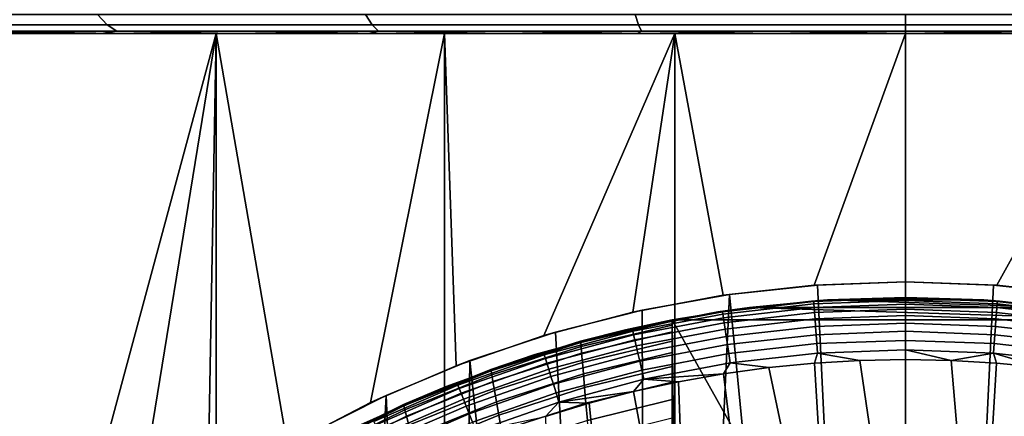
# Model space of a CAD drawing. Header units: metres. Extents: x -109 to 109, y -100 to 58.
# Tile 619 of 642: x 73.65 to 76.82, y 46.57 to 47.84. Entities that reach past the tile are written whole.
import ezdxf

# ---------------------------------------------------------------- set-up
doc = ezdxf.new("R2010")
doc.units = ezdxf.units.M
doc.layers.add('solid_21_062_100_XXX', color=7, linetype='CONTINUOUS')

msp = doc.modelspace()

# ---------------------------------------------------------------- linework, layer by layer
at = {"layer": 'solid_21_062_100_XXX'}
for points in [[(73.048096, 47.861267, -15.961122), (73.902473, 47.861267, -16.122217), (73.933121, 47.827278, -15.932014), (73.088821, 47.827278, -15.772819)], [(73.902473, 47.861267, 16.122217), (73.048096, 47.861267, 15.961122), (73.088821, 47.827278, 15.772819), (73.933121, 47.827278, 15.932014)], [(73.902473, 47.861267, -16.122217), (74.764214, 47.861267, -16.237614), (74.784691, 47.827278, -16.046049), (73.933121, 47.827278, -15.932014)], [(74.764214, 47.861267, 16.237614), (73.902473, 47.861267, 16.122217), (73.933121, 47.827278, 15.932014), (74.784691, 47.827278, 16.046049)], [(74.764214, 47.861267, -16.237614), (75.630875, 47.861267, -16.306982), (75.641129, 47.827278, -16.114599), (74.784691, 47.827278, -16.046049)], [(75.630875, 47.861267, 16.306982), (74.764214, 47.861267, 16.237614), (74.784691, 47.827278, 16.046049), (75.641129, 47.827278, 16.114599)], [(75.641129, 47.827278, 16.114599), (76.5, 47.827278, 16.13747), (76.5, 47.861267, 16.330128), (75.630875, 47.861267, 16.306982)], [(75.630875, 47.861267, -16.306982), (76.5, 47.861267, -16.330128), (76.5, 47.827278, -16.13747), (75.641129, 47.827278, -16.114599)], [(77.369125, 47.861267, 16.306982), (76.5, 47.861267, 16.330128), (76.5, 47.827278, 16.13747), (77.358871, 47.827278, 16.114599)], [(76.5, 47.861267, -16.330128), (77.369125, 47.861267, -16.306982), (77.358871, 47.827278, -16.114599), (76.5, 47.827278, -16.13747)], [(73.088821, 47.827278, -15.772819), (73.933121, 47.827278, -15.932014), (73.964066, 47.80682, -15.739931), (73.129944, 47.80682, -15.582655)], [(73.933121, 47.827278, 15.932014), (73.088821, 47.827278, 15.772819), (73.129944, 47.80682, 15.582655), (73.964066, 47.80682, 15.739931)], [(73.129944, 47.80682, -15.582655), (73.964066, 47.80682, -15.739931), (73.486931, 47.799999, -15.45665)], [(73.964066, 47.80682, 15.739931), (73.129944, 47.80682, 15.582655), (73.48703, 47.799999, 15.456669), (73.914375, 47.799999, 15.53387)], [(73.964066, 47.80682, -15.739931), (73.914276, 47.799999, -15.533854), (73.486931, 47.799999, -15.45665)], [(73.964066, 47.80682, -15.739931), (74.343414, 47.799999, -15.599224), (73.914276, 47.799999, -15.533854)], [(73.964066, 47.80682, 15.739931), (73.914375, 47.799999, 15.53387), (74.343498, 47.799999, 15.599236)], [(73.933121, 47.827278, -15.932014), (74.784691, 47.827278, -16.046049), (74.805374, 47.80682, -15.852591), (73.964066, 47.80682, -15.739931)], [(74.784691, 47.827278, 16.046049), (73.933121, 47.827278, 15.932014), (73.964066, 47.80682, 15.739931), (74.805374, 47.80682, 15.852591)], [(73.964066, 47.80682, -15.739931), (74.805374, 47.80682, -15.852591), (74.343414, 47.799999, -15.599224)], [(74.805374, 47.80682, 15.852591), (73.964066, 47.80682, 15.739931), (74.343498, 47.799999, 15.599236), (74.773941, 47.799999, 15.652707)], [(74.805374, 47.80682, -15.852591), (74.773865, 47.799999, -15.652699), (74.343414, 47.799999, -15.599224)], [(74.805374, 47.80682, -15.852591), (75.205116, 47.799999, -15.694266), (74.773865, 47.799999, -15.652699)], [(74.805374, 47.80682, 15.852591), (74.773941, 47.799999, 15.652707), (75.205185, 47.799999, 15.694272)], [(74.784691, 47.827278, -16.046049), (75.641129, 47.827278, -16.114599), (75.651482, 47.80682, -15.920315), (74.805374, 47.80682, -15.852591)], [(75.641129, 47.827278, 16.114599), (74.784691, 47.827278, 16.046049), (74.805374, 47.80682, 15.852591), (75.651482, 47.80682, 15.920315)], [(74.805374, 47.80682, -15.852591), (75.651482, 47.80682, -15.920315), (75.205116, 47.799999, -15.694266)], [(75.651482, 47.80682, 15.920315), (74.805374, 47.80682, 15.852591), (75.205185, 47.799999, 15.694272), (75.636978, 47.799999, 15.723921)], [(75.651482, 47.80682, -15.920315), (75.636932, 47.799999, -15.723918), (75.205116, 47.799999, -15.694266)], [(75.651482, 47.80682, -15.920315), (76.068542, 47.799999, -15.741694), (75.636932, 47.799999, -15.723918)], [(75.651482, 47.80682, 15.920315), (75.636978, 47.799999, 15.723921), (76.068565, 47.799999, 15.741694)], [(75.651482, 47.80682, 15.920315), (76.5, 47.80682, 15.94291), (76.5, 47.827278, 16.13747), (75.641129, 47.827278, 16.114599)], [(75.641129, 47.827278, -16.114599), (76.5, 47.827278, -16.13747), (76.5, 47.80682, -15.94291), (75.651482, 47.80682, -15.920315)], [(76.5, 47.80682, 15.94291), (75.651482, 47.80682, 15.920315), (76.068565, 47.799999, 15.741694), (76.5, 47.799999, 15.747592)], [(75.651482, 47.80682, -15.920315), (76.5, 47.80682, -15.94291), (76.068542, 47.799999, -15.741694)], [(76.5, 47.80682, -15.94291), (76.5, 47.799999, -15.747592), (76.068542, 47.799999, -15.741694)], [(77.358871, 47.827278, 16.114599), (76.5, 47.827278, 16.13747), (76.5, 47.80682, 15.94291), (77.348518, 47.80682, 15.920315)], [(76.5, 47.827278, -16.13747), (77.358871, 47.827278, -16.114599), (77.348518, 47.80682, -15.920315), (76.5, 47.80682, -15.94291)], [(76.5, 47.80682, 15.94291), (76.5, 47.799999, 15.747592), (76.931458, 47.799999, 15.741694)], [(77.348518, 47.80682, 15.920315), (76.5, 47.80682, 15.94291), (76.931458, 47.799999, 15.741694)], [(76.5, 47.80682, -15.94291), (77.348518, 47.80682, -15.920315), (76.931435, 47.799999, -15.741694), (76.5, 47.799999, -15.747592)], [(73.486931, 47.799999, -15.45665), (73.914276, 47.799999, -15.533854), (74.283211, 47.799999, -12.809598), (73.555527, 47.799999, -12.662149)], [(73.48703, 47.799999, 15.456669), (73.555527, 47.799999, 12.662149), (74.283211, 47.799999, 12.809598), (73.914375, 47.799999, 15.53387)], [(74.283211, 47.799999, 12.809598), (73.555527, 47.799999, 12.662149), (73.555542, 28.5, 12.662155), (74.283211, 28.5, 12.8096)], [(73.555527, 47.799999, -12.662149), (74.283211, 47.799999, -12.809598), (73.780655, 45.933449, -12.712401), (73.56514, 45.717827, -12.664383)], [(74.283211, 47.799999, -12.809598), (74.011909, 46.131989, -12.75968), (73.780655, 45.933449, -12.712401)], [(73.914276, 47.799999, -15.533854), (74.343414, 47.799999, -15.599224), (74.283211, 47.799999, -12.809598)], [(73.914375, 47.799999, 15.53387), (74.283211, 47.799999, 12.809598), (75.018127, 47.799999, 12.915263), (74.343498, 47.799999, 15.599236)], [(74.283211, 47.799999, -12.809598), (74.256737, 46.31176, -12.804991), (74.011909, 46.131989, -12.75968)], [(74.283211, 47.799999, -12.809598), (74.513397, 46.471802, -12.847312), (74.256737, 46.31176, -12.804991)], [(75.018127, 47.799999, 12.915263), (74.283211, 47.799999, 12.809598), (74.283211, 28.5, 12.8096), (75.018112, 28.5, 12.915262)], [(74.283211, 47.799999, -12.809598), (75.018127, 47.799999, -12.915263), (74.780296, 46.611462, -12.885753), (74.513397, 46.471802, -12.847312)], [(74.343414, 47.799999, -15.599224), (74.773865, 47.799999, -15.652699), (75.018127, 47.799999, -12.915263), (74.283211, 47.799999, -12.809598)], [(74.773941, 47.799999, 15.652707), (74.343498, 47.799999, 15.599236), (75.018127, 47.799999, 12.915263)], [(74.773865, 47.799999, -15.652699), (75.205116, 47.799999, -15.694266), (75.018127, 47.799999, -12.915263)], [(74.773941, 47.799999, 15.652707), (75.018127, 47.799999, 12.915263), (75.757866, 47.799999, 12.978799), (75.205185, 47.799999, 15.694272)], [(75.018127, 47.799999, -12.915263), (75.055115, 46.729923, -12.919455), (74.780296, 46.611462, -12.885753)], [(75.757866, 47.799999, 12.978799), (75.018127, 47.799999, 12.915263), (75.018112, 28.5, 12.915262), (75.757843, 28.5, 12.978798)], [(75.018127, 47.799999, -12.915263), (75.757866, 47.799999, -12.978799), (75.3367, 46.827103, -12.947846), (75.055115, 46.729923, -12.919455)], [(75.205116, 47.799999, -15.694266), (75.636932, 47.799999, -15.723918), (75.757866, 47.799999, -12.978799), (75.018127, 47.799999, -12.915263)], [(75.636978, 47.799999, 15.723921), (75.205185, 47.799999, 15.694272), (75.757866, 47.799999, 12.978799)], [(75.757866, 47.799999, -12.978799), (75.623367, 46.90276, -12.970409), (75.3367, 46.827103, -12.947846)], [(75.757866, 47.799999, -12.978799), (75.913589, 46.956783, -12.986768), (75.623367, 46.90276, -12.970409)], [(75.636932, 47.799999, -15.723918), (76.068542, 47.799999, -15.741694), (75.757866, 47.799999, -12.978799)], [(75.636978, 47.799999, 15.723921), (75.757866, 47.799999, 12.978799), (76.5, 47.799999, 13), (76.068565, 47.799999, 15.741694)], [(76.5, 47.799999, 13), (75.757866, 47.799999, 12.978799), (75.757843, 28.5, 12.978798), (76.5, 28.5, 13)], [(75.757866, 47.799999, -12.978799), (76.5, 47.799999, -13), (76.206474, 46.989212, -12.996686), (75.913589, 46.956783, -12.986768)], [(76.068542, 47.799999, -15.741694), (76.5, 47.799999, -15.747592), (76.5, 47.799999, -13), (75.757866, 47.799999, -12.978799)], [(76.068565, 47.799999, 15.741694), (76.5, 47.799999, 13), (76.5, 47.799999, 15.747592)], [(76.5, 47.799999, -13), (76.5, 47, -13), (76.206474, 46.989212, -12.996686)], [(77.242134, 47.799999, 12.978799), (76.5, 47.799999, 13), (76.5, 28.5, 13), (77.242157, 28.5, 12.978798)], [(76.931458, 47.799999, 15.741694), (76.5, 47.799999, 15.747592), (76.5, 47.799999, 13), (77.242134, 47.799999, 12.978799)], [(76.793518, 46.989212, -12.996686), (76.5, 47, -13), (76.5, 47.799999, -13), (77.242134, 47.799999, -12.978799)], [(77.363022, 47.799999, -15.723921), (77.242134, 47.799999, -12.978799), (76.5, 47.799999, -13), (76.931435, 47.799999, -15.741694)], [(76.5, 47.799999, -15.747592), (76.931435, 47.799999, -15.741694), (76.5, 47.799999, -13)], [(77.242134, 47.799999, -12.978799), (77.08638, 46.956783, -12.986769), (76.793518, 46.989212, -12.996686)], [(76.216881, 46.989967, -9.577816), (75.933929, 46.959743, -9.565266), (75.913589, 46.956783, -12.986768), (76.206474, 46.989212, -12.996686)], [(76.286797, 45.541069, -9.579628), (76.074585, 45.514263, -9.572552), (75.933929, 46.959743, -9.565266), (76.216881, 46.989967, -9.577816)], [(76.5, 47, -9.582), (76.216881, 46.989967, -9.577816), (76.206474, 46.989212, -12.996686), (76.5, 47, -13)], [(76.5, 45.549999, -9.582), (76.286797, 45.541069, -9.579628), (76.216881, 46.989967, -9.577816), (76.5, 47, -9.582)], [(76.783119, 46.989967, -9.577816), (76.5, 47, -9.582), (76.5, 47, -13), (76.793518, 46.989212, -12.996686)], [(76.713226, 45.541069, -9.579627), (76.5, 45.549999, -9.582), (76.5, 47, -9.582), (76.783119, 46.989967, -9.577816)], [(76.713226, 45.541069, -9.579627), (76.783119, 46.989967, -9.577816), (77.066078, 46.959743, -9.565266), (76.925438, 45.514259, -9.572551)], [(76.783119, 46.989967, -9.577816), (76.793518, 46.989212, -12.996686), (77.08638, 46.956783, -12.986769), (77.066078, 46.959743, -9.565266)], [(75.933929, 46.959743, -9.565266), (75.652885, 46.909271, -9.544482), (75.623367, 46.90276, -12.970409), (75.913589, 46.956783, -12.986768)], [(75.864853, 45.469631, -9.560926), (75.658821, 45.407265, -9.545006), (75.652885, 46.909271, -9.544482), (75.933929, 46.959743, -9.565266)], [(76.074585, 45.514263, -9.572552), (75.864853, 45.469631, -9.560926), (75.933929, 46.959743, -9.565266)], [(76.5, 46.950001, -11.5), (76.248642, 46.941994, -11.5), (76.197632, 46.938412, -10.9), (76.5, 46.950001, -10.9)], [(76.204994, 46.936539, -10.868961), (76.5, 46.947578, -10.868961), (76.5, 46.950001, -10.9), (76.197632, 46.938412, -10.9)], [(76.751358, 46.941994, -11.5), (76.248642, 46.941994, -11.5), (76.5, 46.950001, -11.5)], [(76.751358, 46.941994, -11.5), (76.5, 46.950001, -11.5), (76.5, 46.950001, -10.9), (76.802368, 46.938412, -10.9)], [(76.5, 46.947578, -10.868961), (76.795006, 46.936539, -10.868961), (76.802368, 46.938412, -10.9), (76.5, 46.950001, -10.9)], [(75.998306, 46.918011, -11.5), (75.75, 46.878143, -11.5), (75.599976, 46.846096, -10.9), (75.897034, 46.903709, -10.9)], [(77.25, 46.878143, -11.5), (75.75, 46.878143, -11.5), (75.998306, 46.918011, -11.5)], [(76.248642, 46.941994, -11.5), (75.998306, 46.918011, -11.5), (75.897034, 46.903709, -10.9), (76.197632, 46.938412, -10.9)], [(76.204994, 46.936539, -10.868961), (76.197632, 46.938412, -10.9), (75.897034, 46.903709, -10.9), (75.911644, 46.903484, -10.868961)], [(76.204994, 46.936539, -10.868961), (75.911644, 46.903484, -10.868961), (75.912735, 46.896271, -10.838406), (76.205544, 46.92926, -10.838406)], [(76.205544, 46.92926, -10.838406), (75.912735, 46.896271, -10.838406), (75.91452, 46.884411, -10.80937), (76.206436, 46.917301, -10.80937)], [(76.206436, 46.917301, -10.80937), (75.91452, 46.884411, -10.80937), (75.916962, 46.868202, -10.78257), (76.207664, 46.900959, -10.78257)], [(77.001694, 46.918011, -11.5), (75.998306, 46.918011, -11.5), (76.248642, 46.941994, -11.5)], [(77.25, 46.878143, -11.5), (75.998306, 46.918011, -11.5), (77.001694, 46.918011, -11.5)], [(76.205544, 46.92926, -10.838406), (76.5, 46.940281, -10.838406), (76.5, 46.947578, -10.868961), (76.204994, 46.936539, -10.868961)], [(76.206436, 46.917301, -10.80937), (76.5, 46.928288, -10.80937), (76.5, 46.940281, -10.838406), (76.205544, 46.92926, -10.838406)], [(76.207664, 46.900959, -10.78257), (76.5, 46.911896, -10.78257), (76.5, 46.928288, -10.80937), (76.206436, 46.917301, -10.80937)], [(77.001694, 46.918011, -11.5), (76.248642, 46.941994, -11.5), (76.751358, 46.941994, -11.5)], [(76.795006, 46.936539, -10.868961), (76.5, 46.947578, -10.868961), (76.5, 46.940281, -10.838406), (76.794456, 46.92926, -10.838406)], [(76.794456, 46.92926, -10.838406), (76.5, 46.940281, -10.838406), (76.5, 46.928288, -10.80937), (76.793564, 46.917301, -10.80937)], [(76.793564, 46.917301, -10.80937), (76.5, 46.928288, -10.80937), (76.5, 46.911896, -10.78257), (76.792336, 46.900959, -10.78257)], [(76.751358, 46.941994, -11.5), (76.802368, 46.938412, -10.9), (77.102966, 46.903709, -10.9), (77.001694, 46.918011, -11.5)], [(77.08548, 46.884411, -10.80937), (76.793564, 46.917301, -10.80937), (76.792336, 46.900959, -10.78257), (77.083038, 46.868202, -10.78257)], [(77.087265, 46.896271, -10.838406), (76.794456, 46.92926, -10.838406), (76.793564, 46.917301, -10.80937), (77.08548, 46.884411, -10.80937)], [(77.088356, 46.903484, -10.868961), (76.795006, 46.936539, -10.868961), (76.794456, 46.92926, -10.838406), (77.087265, 46.896271, -10.838406)], [(76.795006, 46.936539, -10.868961), (77.088356, 46.903484, -10.868961), (77.102966, 46.903709, -10.9), (76.802368, 46.938412, -10.9)], [(75.652885, 46.909271, -9.544482), (75.374405, 46.838364, -9.515655), (75.3367, 46.827103, -12.947846), (75.623367, 46.90276, -12.970409)], [(75.658821, 45.407265, -9.545006), (75.457809, 45.327301, -9.525154), (75.374405, 46.838364, -9.515655), (75.652885, 46.909271, -9.544482)], [(75.911644, 46.903484, -10.868961), (75.897034, 46.903709, -10.9), (75.599976, 46.846096, -10.9), (75.621582, 46.848602, -10.868961)], [(75.911644, 46.903484, -10.868961), (75.621582, 46.848602, -10.868961), (75.623207, 46.841488, -10.838406), (75.912735, 46.896271, -10.838406)], [(75.912735, 46.896271, -10.838406), (75.623207, 46.841488, -10.838406), (75.625877, 46.829796, -10.80937), (75.91452, 46.884411, -10.80937)], [(76.207664, 46.900959, -10.78257), (75.916962, 46.868202, -10.78257), (75.919998, 46.848045, -10.758668), (76.20919, 46.88063, -10.758668)], [(76.20919, 46.88063, -10.758668), (76.5, 46.89151, -10.758668), (76.5, 46.911896, -10.78257), (76.207664, 46.900959, -10.78257)], [(76.210968, 46.856819, -10.738252), (76.5, 46.867634, -10.738252), (76.5, 46.89151, -10.758668), (76.20919, 46.88063, -10.758668)], [(76.792336, 46.900959, -10.78257), (76.5, 46.911896, -10.78257), (76.5, 46.89151, -10.758668), (76.79081, 46.88063, -10.758668)], [(76.79081, 46.88063, -10.758668), (76.5, 46.89151, -10.758668), (76.5, 46.867634, -10.738252), (76.789032, 46.856819, -10.738252)], [(77.083038, 46.868202, -10.78257), (76.792336, 46.900959, -10.78257), (76.79081, 46.88063, -10.758668), (77.080002, 46.848045, -10.758668)], [(75.75, 46.878143, -11.5), (75.455223, 46.809322, -12.051724), (75.599976, 46.846096, -10.9)], [(75.75, 46.878143, -11.5), (75.75, 46.878143, -12.051724), (75.455223, 46.809322, -12.051724)], [(75.455544, 46.804951, -12.117154), (75.455223, 46.809322, -12.051724), (75.75, 46.878143, -12.051724), (75.75, 46.873764, -12.117143)], [(75.456627, 46.791931, -12.181523), (75.455544, 46.804951, -12.117154), (75.75, 46.873764, -12.117143), (75.75, 46.860683, -12.181513)], [(75.458473, 46.770489, -12.243655), (75.456627, 46.791931, -12.181523), (75.75, 46.860683, -12.181513), (75.75, 46.839123, -12.243651)], [(75.91452, 46.884411, -10.80937), (75.625877, 46.829796, -10.80937), (75.629524, 46.813816, -10.78257), (75.916962, 46.868202, -10.78257)], [(75.916962, 46.868202, -10.78257), (75.629524, 46.813816, -10.78257), (75.634056, 46.793941, -10.758668), (75.919998, 46.848045, -10.758668)], [(75.75, 44.200962, -11.5), (75.75, 46.878143, -12.051724), (75.75, 46.878143, -11.5)], [(75.75, 46.874584, -12.110739), (75.75, 46.878143, -12.051724), (75.75, 44.200962, -11.5)], [(75.75, 46.873764, -12.117143), (75.75, 46.878143, -12.051724), (75.75, 46.874584, -12.110739)], [(77.221687, 44.25, -11.5), (75.75, 46.878143, -11.5), (77.25, 46.878143, -11.5), (77.25, 44.200962, -11.5)], [(75.75, 44.200962, -11.5), (75.75, 46.878143, -11.5), (75.778313, 44.25, -11.5)], [(77.221687, 44.25, -11.5), (75.778313, 44.25, -11.5), (75.75, 46.878143, -11.5)], [(75.75, 46.873764, -12.117143), (75.75, 46.874584, -12.110739), (75.75, 44.200962, -11.5)], [(75.75, 46.863945, -12.168962), (75.75, 46.873764, -12.117143), (75.75, 44.200962, -11.5)], [(75.75, 46.860683, -12.181513), (75.75, 46.873764, -12.117143), (75.75, 46.863945, -12.168962)], [(75.75, 46.860683, -12.181513), (75.75, 46.863945, -12.168962), (75.75, 44.200962, -11.5)], [(75.75, 46.846348, -12.225608), (75.75, 46.860683, -12.181513), (75.75, 44.200962, -11.5)], [(75.75, 46.839123, -12.243651), (75.75, 46.860683, -12.181513), (75.75, 46.846348, -12.225608)], [(76.20919, 46.88063, -10.758668), (75.919998, 46.848045, -10.758668), (75.923561, 46.824436, -10.738252), (76.210968, 46.856819, -10.738252)], [(76.210968, 46.856819, -10.738252), (75.923561, 46.824436, -10.738252), (75.927551, 46.797955, -10.721828), (76.212975, 46.830112, -10.721828)], [(76.212975, 46.830112, -10.721828), (76.5, 46.840855, -10.721828), (76.5, 46.867634, -10.738252), (76.210968, 46.856819, -10.738252)], [(76.789032, 46.856819, -10.738252), (76.5, 46.867634, -10.738252), (76.5, 46.840855, -10.721828), (76.787025, 46.830112, -10.721828)], [(77.076439, 46.824436, -10.738252), (76.789032, 46.856819, -10.738252), (76.787025, 46.830112, -10.721828), (77.072449, 46.797955, -10.721828)], [(77.080002, 46.848045, -10.758668), (76.79081, 46.88063, -10.758668), (76.789032, 46.856819, -10.738252), (77.076439, 46.824436, -10.738252)], [(75.374405, 46.838364, -9.515655), (75.099533, 46.746826, -9.479097), (75.055115, 46.729923, -12.919455), (75.3367, 46.827103, -12.947846)], [(75.457809, 45.327301, -9.525154), (75.263504, 45.230152, -9.501884), (75.099533, 46.746826, -9.479097), (75.374405, 46.838364, -9.515655)], [(75.166573, 46.718128, -12.051724), (75.308205, 46.765915, -10.9), (75.599976, 46.846096, -10.9), (75.455223, 46.809322, -12.051724)], [(75.336433, 46.772198, -10.868961), (75.599976, 46.846096, -10.9), (75.308205, 46.765915, -10.9)], [(75.621582, 46.848602, -10.868961), (75.599976, 46.846096, -10.9), (75.336433, 46.772198, -10.868961)], [(75.621582, 46.848602, -10.868961), (75.336433, 46.772198, -10.868961), (75.338585, 46.765224, -10.838406), (75.623207, 46.841488, -10.838406)], [(75.623207, 46.841488, -10.838406), (75.338585, 46.765224, -10.838406), (75.342117, 46.753765, -10.80937), (75.625877, 46.829796, -10.80937)], [(75.625877, 46.829796, -10.80937), (75.342117, 46.753765, -10.80937), (75.346947, 46.738102, -10.78257), (75.629524, 46.813816, -10.78257)], [(75.461037, 46.740982, -12.302479), (75.458473, 46.770489, -12.243655), (75.75, 46.839123, -12.243651), (75.75, 46.809452, -12.302474)], [(75.919998, 46.848045, -10.758668), (75.634056, 46.793941, -10.758668), (75.639374, 46.770664, -10.738252), (75.923561, 46.824436, -10.738252)], [(75.923561, 46.824436, -10.738252), (75.639374, 46.770664, -10.738252), (75.645332, 46.744556, -10.721828), (75.927551, 46.797955, -10.721828)], [(75.75, 46.839123, -12.243651), (75.75, 46.846348, -12.225608), (75.75, 44.200962, -11.5)], [(75.75, 46.82201, -12.279889), (75.75, 46.839123, -12.243651), (75.75, 44.200962, -11.5)], [(75.75, 46.809452, -12.302474), (75.75, 46.839123, -12.243651), (75.75, 46.82201, -12.279889)], [(75.75, 46.809452, -12.302474), (75.75, 46.82201, -12.279889), (75.75, 44.200962, -11.5)], [(76.212975, 46.830112, -10.721828), (75.927551, 46.797955, -10.721828), (75.931877, 46.769257, -10.709799), (76.215141, 46.801174, -10.709799)], [(76.215141, 46.801174, -10.709799), (76.5, 46.811832, -10.709799), (76.5, 46.840855, -10.721828), (76.212975, 46.830112, -10.721828)], [(76.787025, 46.830112, -10.721828), (76.5, 46.840855, -10.721828), (76.5, 46.811832, -10.709799), (76.784859, 46.801174, -10.709799)], [(77.072449, 46.797955, -10.721828), (76.787025, 46.830112, -10.721828), (76.784859, 46.801174, -10.709799), (77.068123, 46.769257, -10.709799)], [(75.167274, 46.713814, -12.117154), (75.166573, 46.718128, -12.051724), (75.455223, 46.809322, -12.051724), (75.455544, 46.804951, -12.117154)], [(75.455544, 46.804951, -12.117154), (75.456627, 46.791931, -12.181523), (75.169495, 46.700962, -12.181523), (75.167274, 46.713814, -12.117154)], [(75.456627, 46.791931, -12.181523), (75.458473, 46.770489, -12.243655), (75.173187, 46.679802, -12.243655), (75.169495, 46.700962, -12.181523)], [(75.629524, 46.813816, -10.78257), (75.346947, 46.738102, -10.78257), (75.352959, 46.71862, -10.758668), (75.634056, 46.793941, -10.758668)], [(75.634056, 46.793941, -10.758668), (75.352959, 46.71862, -10.758668), (75.359993, 46.695805, -10.738252), (75.639374, 46.770664, -10.738252)], [(75.464272, 46.703915, -12.356982), (75.461037, 46.740982, -12.302479), (75.75, 46.809452, -12.302474), (75.75, 46.772179, -12.356966)], [(75.927551, 46.797955, -10.721828), (75.645332, 46.744556, -10.721828), (75.651787, 46.716263, -10.709799), (75.931877, 46.769257, -10.709799)], [(75.75, 46.791225, -12.331049), (75.75, 46.809452, -12.302474), (75.75, 44.200962, -11.5)], [(75.75, 46.772179, -12.356966), (75.75, 46.809452, -12.302474), (75.75, 46.791225, -12.331049)], [(75.75, 46.772179, -12.356966), (75.75, 46.791225, -12.331049), (75.75, 44.200962, -11.5)], [(76.215141, 46.801174, -10.709799), (75.931877, 46.769257, -10.709799), (75.936432, 46.739052, -10.702462), (76.217422, 46.770714, -10.702462)], [(76.217422, 46.770714, -10.702462), (76.5, 46.781288, -10.702462), (76.5, 46.811832, -10.709799), (76.215141, 46.801174, -10.709799)], [(76.784859, 46.801174, -10.709799), (76.5, 46.811832, -10.709799), (76.5, 46.781288, -10.702462), (76.782578, 46.770714, -10.702462)], [(77.068123, 46.769257, -10.709799), (76.784859, 46.801174, -10.709799), (76.782578, 46.770714, -10.702462), (77.063568, 46.739052, -10.702462)], [(74.885765, 46.605099, -12.051724), (75.023422, 46.663635, -10.9), (75.308205, 46.765915, -10.9), (75.166573, 46.718128, -12.051724)], [(75.057785, 46.674694, -10.868961), (75.308205, 46.765915, -10.9), (75.023422, 46.663635, -10.9)], [(75.336433, 46.772198, -10.868961), (75.308205, 46.765915, -10.9), (75.057785, 46.674694, -10.868961)], [(75.336433, 46.772198, -10.868961), (75.057785, 46.674694, -10.868961), (75.060455, 46.667904, -10.838406), (75.338585, 46.765224, -10.838406)], [(75.338585, 46.765224, -10.838406), (75.060455, 46.667904, -10.838406), (75.064835, 46.656738, -10.80937), (75.342117, 46.753765, -10.80937)], [(75.458473, 46.770489, -12.243655), (75.461037, 46.740982, -12.302479), (75.178299, 46.650684, -12.302479), (75.173187, 46.679802, -12.243655)], [(75.639374, 46.770664, -10.738252), (75.359993, 46.695805, -10.738252), (75.367889, 46.670216, -10.721828), (75.645332, 46.744556, -10.721828)], [(75.468124, 46.65992, -12.406224), (75.464272, 46.703915, -12.356982), (75.75, 46.772179, -12.356966), (75.75, 46.727928, -12.406203)], [(75.931877, 46.769257, -10.709799), (75.651787, 46.716263, -10.709799), (75.658585, 46.686481, -10.702462), (75.936432, 46.739052, -10.702462)], [(75.75, 46.754375, -12.378366), (75.75, 46.772179, -12.356966), (75.75, 44.200962, -11.5)], [(75.75, 46.727928, -12.406203), (75.75, 46.772179, -12.356966), (75.75, 46.754375, -12.378366)], [(76.217422, 46.770714, -10.702462), (75.936432, 46.739052, -10.702462), (76.060722, 46.724182, -10.7), (76.2071, 46.738541, -10.7)], [(76.217422, 46.770714, -10.702462), (76.2071, 46.738541, -10.7), (76.353508, 46.747147, -10.7)], [(76.5, 46.781288, -10.702462), (76.217422, 46.770714, -10.702462), (76.353508, 46.747147, -10.7), (76.5, 46.75, -10.7)], [(76.5, 46.781288, -10.702462), (76.5, 46.75, -10.7), (76.646492, 46.747147, -10.7)], [(76.782578, 46.770714, -10.702462), (76.5, 46.781288, -10.702462), (76.646492, 46.747147, -10.7)], [(76.782578, 46.770714, -10.702462), (76.646492, 46.747147, -10.7), (76.792908, 46.738541, -10.7)], [(76.782578, 46.770714, -10.702462), (76.792908, 46.738541, -10.7), (76.939285, 46.724182, -10.7)], [(77.063568, 46.739052, -10.702462), (76.782578, 46.770714, -10.702462), (76.939285, 46.724182, -10.7)], [(75.099533, 46.746826, -9.479097), (74.829926, 46.634674, -9.435328), (74.780296, 46.611462, -12.885753), (75.055115, 46.729923, -12.919455)], [(75.077271, 45.116203, -9.475788), (74.900925, 44.986309, -9.447628), (74.829926, 46.634674, -9.435328), (75.099533, 46.746826, -9.479097)], [(75.342117, 46.753765, -10.80937), (75.064835, 46.656738, -10.80937), (75.070824, 46.641479, -10.78257), (75.346947, 46.738102, -10.78257)], [(75.346947, 46.738102, -10.78257), (75.070824, 46.641479, -10.78257), (75.07827, 46.622505, -10.758668), (75.352959, 46.71862, -10.758668)], [(75.263504, 45.230152, -9.501884), (75.077271, 45.116203, -9.475788), (75.099533, 46.746826, -9.479097)], [(75.461037, 46.740982, -12.302479), (75.464272, 46.703915, -12.356982), (75.184731, 46.614109, -12.356982), (75.178299, 46.650684, -12.302479)], [(75.645332, 46.744556, -10.721828), (75.367889, 46.670216, -10.721828), (75.376442, 46.642483, -10.709799), (75.651787, 46.716263, -10.709799)], [(75.472527, 46.609745, -12.449358), (75.468124, 46.65992, -12.406224), (75.75, 46.727928, -12.406203), (75.75, 46.677444, -12.449345)], [(75.936432, 46.739052, -10.702462), (75.658585, 46.686481, -10.702462), (75.914917, 46.704071, -10.7)], [(75.75, 46.727928, -12.406203), (75.75, 46.754375, -12.378366), (75.75, 44.200962, -11.5)], [(75.75, 46.711922, -12.421148), (75.75, 46.727928, -12.406203), (75.75, 44.200962, -11.5)], [(75.75, 46.677444, -12.449345), (75.75, 46.727928, -12.406203), (75.75, 46.711922, -12.421148)], [(75.936432, 46.739052, -10.702462), (75.914917, 46.704071, -10.7), (76.060722, 46.724182, -10.7)], [(76.267624, 45.740162, -10.7), (76.2071, 46.738541, -10.7), (76.060722, 46.724182, -10.7)], [(76.5, 45.75, -10.7), (76.353508, 46.747147, -10.7), (76.2071, 46.738541, -10.7), (76.267624, 45.740162, -10.7)], [(76.5, 45.75, -10.7), (76.5, 46.75, -10.7), (76.353508, 46.747147, -10.7)], [(76.5, 45.75, -10.7), (76.732376, 45.740162, -10.7), (76.646492, 46.747147, -10.7), (76.5, 46.75, -10.7)], [(76.732376, 45.740162, -10.7), (76.792908, 46.738541, -10.7), (76.646492, 46.747147, -10.7)], [(76.732376, 45.740162, -10.7), (76.963898, 45.710587, -10.7), (76.939285, 46.724182, -10.7), (76.792908, 46.738541, -10.7)], [(74.886841, 46.600868, -12.117154), (74.885765, 46.605099, -12.051724), (75.166573, 46.718128, -12.051724), (75.167274, 46.713814, -12.117154)], [(75.167274, 46.713814, -12.117154), (75.169495, 46.700962, -12.181523), (74.89016, 46.588284, -12.181523), (74.886841, 46.600868, -12.117154)], [(75.169495, 46.700962, -12.181523), (75.173187, 46.679802, -12.243655), (74.895676, 46.567562, -12.243655), (74.89016, 46.588284, -12.181523)], [(75.352959, 46.71862, -10.758668), (75.07827, 46.622505, -10.758668), (75.086998, 46.600277, -10.738252), (75.359993, 46.695805, -10.738252)], [(75.359993, 46.695805, -10.738252), (75.086998, 46.600277, -10.738252), (75.096779, 46.575352, -10.721828), (75.367889, 46.670216, -10.721828)], [(75.464272, 46.703915, -12.356982), (75.468124, 46.65992, -12.406224), (75.192375, 46.570702, -12.406224), (75.184731, 46.614109, -12.356982)], [(75.651787, 46.716263, -10.709799), (75.376442, 46.642483, -10.709799), (75.385445, 46.613297, -10.702462), (75.658585, 46.686481, -10.702462)], [(75.658585, 46.686481, -10.702462), (75.769829, 46.678226, -10.7), (75.914917, 46.704071, -10.7)], [(75.75, 46.677444, -12.449345), (75.75, 46.711922, -12.421148), (75.75, 44.200962, -11.5)], [(76.036102, 45.710587, -10.7), (75.914917, 46.704071, -10.7), (75.769829, 46.678226, -10.7), (75.807671, 45.661423, -10.7)], [(76.267624, 45.740162, -10.7), (76.060722, 46.724182, -10.7), (75.914917, 46.704071, -10.7), (76.036102, 45.710587, -10.7)], [(74.614433, 46.470898, -12.051724), (74.747307, 46.539852, -10.9), (75.023422, 46.663635, -10.9), (74.885765, 46.605099, -12.051724)], [(74.787209, 46.556644, -10.868961), (75.023422, 46.663635, -10.9), (74.747307, 46.539852, -10.9)], [(75.057785, 46.674694, -10.868961), (75.023422, 46.663635, -10.9), (74.787209, 46.556644, -10.868961)], [(75.057785, 46.674694, -10.868961), (74.787209, 46.556644, -10.868961), (74.790375, 46.550068, -10.838406), (75.060455, 46.667904, -10.838406)], [(75.060455, 46.667904, -10.838406), (74.790375, 46.550068, -10.838406), (74.795578, 46.539265, -10.80937), (75.064835, 46.656738, -10.80937)], [(75.173187, 46.679802, -12.243655), (75.178299, 46.650684, -12.302479), (74.903282, 46.539051, -12.302479), (74.895676, 46.567562, -12.243655)], [(75.367889, 46.670216, -10.721828), (75.096779, 46.575352, -10.721828), (75.107384, 46.548336, -10.709799), (75.376442, 46.642483, -10.709799)], [(75.658585, 46.686481, -10.702462), (75.385445, 46.613297, -10.702462), (75.625862, 46.64669, -10.7)], [(75.477402, 46.554249, -12.485639), (75.472527, 46.609745, -12.449358), (75.75, 46.677444, -12.449345), (75.75, 46.62159, -12.485636)], [(75.658585, 46.686481, -10.702462), (75.625862, 46.64669, -10.7), (75.769829, 46.678226, -10.7)], [(75.807671, 45.661423, -10.7), (75.769829, 46.678226, -10.7), (75.625862, 46.64669, -10.7)], [(75.75, 46.664413, -12.458761), (75.75, 46.677444, -12.449345), (75.75, 44.200962, -11.5)], [(75.75, 46.62159, -12.485636), (75.75, 46.677444, -12.449345), (75.75, 46.664413, -12.458761)], [(75.75, 46.62159, -12.485636), (75.75, 46.664413, -12.458761), (75.75, 44.200962, -11.5)], [(74.829926, 46.634674, -9.435328), (74.56646, 46.501633, -9.384887), (74.513397, 46.471802, -12.847312), (74.780296, 46.611462, -12.885753)], [(74.735954, 44.84137, -9.418221), (74.584023, 44.682709, -9.388491), (74.56646, 46.501633, -9.384887), (74.829926, 46.634674, -9.435328)], [(74.900925, 44.986309, -9.447628), (74.735954, 44.84137, -9.418221), (74.829926, 46.634674, -9.435328)], [(75.064835, 46.656738, -10.80937), (74.795578, 46.539265, -10.80937), (74.802689, 46.524498, -10.78257), (75.070824, 46.641479, -10.78257)], [(75.070824, 46.641479, -10.78257), (74.802689, 46.524498, -10.78257), (74.811539, 46.50613, -10.758668), (75.07827, 46.622505, -10.758668)], [(75.178299, 46.650684, -12.302479), (75.184731, 46.614109, -12.356982), (74.912857, 46.503242, -12.356982), (74.903282, 46.539051, -12.302479)], [(75.376442, 46.642483, -10.709799), (75.107384, 46.548336, -10.709799), (75.118538, 46.519901, -10.702462), (75.385445, 46.613297, -10.702462)], [(75.468124, 46.65992, -12.406224), (75.472527, 46.609745, -12.449358), (75.201103, 46.521198, -12.449358), (75.192375, 46.570702, -12.406224)], [(75.385445, 46.613297, -10.702462), (75.483269, 46.609535, -10.7), (75.625862, 46.64669, -10.7)], [(75.807671, 45.661423, -10.7), (75.625862, 46.64669, -10.7), (75.483269, 46.609535, -10.7), (75.584381, 45.593094, -10.7)], [(74.615868, 46.466785, -12.117154), (74.614433, 46.470898, -12.051724), (74.885765, 46.605099, -12.051724), (74.886841, 46.600868, -12.117154)], [(74.886841, 46.600868, -12.117154), (74.89016, 46.588284, -12.181523), (74.62027, 46.454559, -12.181523), (74.615868, 46.466785, -12.117154)], [(75.07827, 46.622505, -10.758668), (74.811539, 46.50613, -10.758668), (74.821899, 46.484615, -10.738252), (75.086998, 46.600277, -10.738252)], [(75.086998, 46.600277, -10.738252), (74.821899, 46.484615, -10.738252), (74.833519, 46.460491, -10.721828), (75.096779, 46.575352, -10.721828)], [(75.184731, 46.614109, -12.356982), (75.192375, 46.570702, -12.406224), (74.924225, 46.460743, -12.406224), (74.912857, 46.503242, -12.356982)], [(75.385445, 46.613297, -10.702462), (75.118538, 46.519901, -10.702462), (75.34227, 46.566814, -10.7)], [(75.472527, 46.609745, -12.449358), (75.477402, 46.554249, -12.485639), (75.210762, 46.466446, -12.485639), (75.201103, 46.521198, -12.449358)], [(75.385445, 46.613297, -10.702462), (75.34227, 46.566814, -10.7), (75.483269, 46.609535, -10.7)], [(75.584381, 45.593094, -10.7), (75.483269, 46.609535, -10.7), (75.34227, 46.566814, -10.7), (75.367798, 45.506115, -10.7)], [(75.482658, 46.49437, -12.514442), (75.477402, 46.554249, -12.485639), (75.75, 46.62159, -12.485636), (75.75, 46.561329, -12.514444)], [(75.75, 46.612484, -12.490622), (75.75, 46.62159, -12.485636), (75.75, 44.200962, -11.5)], [(75.75, 46.561329, -12.514444), (75.75, 46.62159, -12.485636), (75.75, 46.612484, -12.490622)], [(75.75, 46.561329, -12.514444), (75.75, 46.612484, -12.490622), (75.75, 44.200962, -11.5)], [(74.89016, 46.588284, -12.181523), (74.895676, 46.567562, -12.243655), (74.627556, 46.434429, -12.243655), (74.62027, 46.454559, -12.181523)], [(75.096779, 46.575352, -10.721828), (74.833519, 46.460491, -10.721828), (74.846107, 46.434341, -10.709799), (75.107384, 46.548336, -10.709799)], [(75.192375, 46.570702, -12.406224), (75.201103, 46.521198, -12.449358), (74.937202, 46.412277, -12.449358), (74.924225, 46.460743, -12.406224)], [(74.895676, 46.567562, -12.243655), (74.903282, 46.539051, -12.302479), (74.637596, 46.406738, -12.302479), (74.627556, 46.434429, -12.243655)]]:
    msp.add_3dface(points, dxfattribs=at)

doc.saveas('drawing.dxf')
